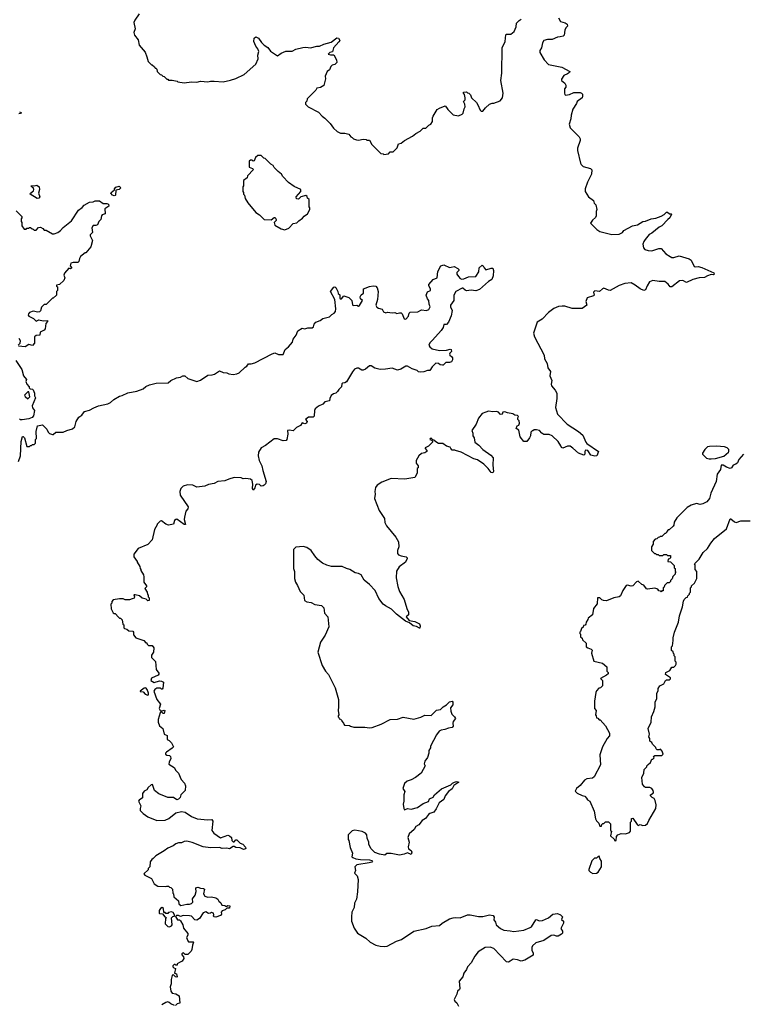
# Model space of a CAD drawing. Extents: x 2086813 to 2278017, y 548126 to 753336.
# Tile 409 of 461: x 2260055 to 2268021, y 653481 to 664315. Entities that reach past the tile are written whole.
import ezdxf

# ---------------------------------------------------------------- set-up
doc = ezdxf.new("R2010")
doc.units = 0

msp = doc.modelspace()

# ---------------------------------------------------------------- linework, layer by layer
at = {"layer": '0CON10XD'}
for points in [[(2261371, 664379), (2261322, 664308), (2261313, 664285), (2261328, 664215), (2261310, 664175), (2261320, 664145), (2261360, 664095), (2261370, 664035), (2261437, 663957), (2261456, 663906), (2261468, 663855), (2261505, 663820), (2261515, 663820), (2261540, 663795), (2261545, 663780), (2261555, 663780), (2261565, 663770), (2261570, 663745), (2261602, 663712), (2261618, 663708), (2261632, 663692), (2261645, 663690), (2261675, 663660), (2261685, 663660), (2261695, 663650), (2261735, 663650), (2261787, 663637), (2261795, 663630), (2261865, 663620), (2261945, 663630), (2262005, 663628), (2262045, 663638), (2262125, 663632), (2262155, 663640), (2262195, 663640), (2262295, 663632), (2262375, 663648), (2262435, 663668), (2262525, 663712), (2262653, 663827), (2262680, 663885), (2262676, 663924), (2262689, 663965), (2262676, 663996), (2262654, 664024), (2262634, 664075), (2262638, 664112), (2262653, 664127), (2262685, 664113), (2262716, 664065), (2262746, 664035), (2262788, 664008), (2262815, 663970), (2262895, 663918), (2262934, 663946), (2262985, 663967), (2263055, 663970), (2263095, 663989), (2263172, 664008), (2263205, 664012), (2263255, 664007), (2263325, 664023), (2263355, 664022), (2263405, 664047), (2263485, 664068), (2263545, 664116), (2263565, 664113), (2263578, 664085), (2263570, 664070), (2263508, 664005), (2263498, 663962), (2263470, 663955), (2263452, 663935), (2263475, 663928), (2263515, 663930), (2263543, 663875), (2263546, 663844), (2263525, 663823), (2263494, 663816), (2263479, 663801), (2263466, 663764), (2263440, 663745), (2263418, 663695), (2263420, 663665), (2263405, 663590), (2263365, 663568), (2263325, 663560), (2263315, 663540), (2263220, 663445), (2263215, 663420), (2263200, 663405), (2263200, 663385), (2263230, 663355), (2263346, 663296), (2263384, 663254), (2263413, 663233), (2263473, 663173), (2263511, 663121), (2263550, 663085), (2263585, 663068), (2263635, 663068), (2263677, 663057), (2263700, 663025), (2263715, 663020), (2263730, 663005), (2263763, 662993), (2263785, 662990), (2263835, 663001), (2263868, 662998), (2263875, 662990), (2263905, 662990), (2263931, 662941), (2264032, 662842), (2264055, 662840), (2264065, 662830), (2264115, 662840), (2264135, 662860), (2264165, 662860), (2264210, 662905), (2264225, 662948), (2264255, 662958), (2264290, 662985), (2264380, 663035), (2264415, 663062), (2264465, 663090), (2264495, 663120), (2264527, 663123), (2264560, 663155), (2264580, 663165), (2264598, 663195), (2264598, 663235), (2264608, 663255), (2264652, 663325), (2264675, 663343), (2264737, 663367), (2264755, 663350), (2264767, 663327), (2264828, 663268), (2264885, 663258), (2264926, 663274), (2264938, 663285), (2264948, 663335), (2264958, 663355), (2264957, 663387), (2264940, 663415), (2264958, 663432), (2264960, 663455), (2264952, 663492), (2264940, 663505), (2264942, 663518), (2264975, 663520), (2264985, 663510), (2264998, 663508), (2265018, 663488), (2265030, 663455), (2265083, 663403), (2265097, 663377), (2265125, 663320), (2265135, 663310), (2265155, 663310), (2265184, 663346), (2265226, 663384), (2265255, 663398), (2265275, 663398), (2265345, 663422), (2265370, 663455), (2265377, 663505), (2265350, 663645), (2265364, 663726), (2265367, 664005), (2265399, 664075), (2265405, 664148), (2265415, 664157), (2265460, 664155), (2265497, 664185), (2265520, 664235), (2265523, 664275), (2265553, 664307), (2265575, 664321)], [(2265986, 664336), (2266008, 664295), (2266060, 664280), (2266080, 664265), (2266087, 664245), (2266068, 664225), (2266055, 664200), (2266049, 664145), (2266037, 664133), (2266004, 664126), (2265975, 664122), (2265915, 664098), (2265865, 664097), (2265824, 664086), (2265809, 664061), (2265798, 664005), (2265781, 663975), (2265780, 663955), (2265828, 663875), (2265875, 663821), (2266022, 663792), (2266112, 663745), (2266108, 663735), (2266085, 663720), (2266045, 663702), (2266018, 663662), (2266020, 663645), (2266055, 663618), (2266067, 663593), (2266067, 663573), (2266053, 663555), (2266051, 663505), (2266055, 663491), (2266065, 663486), (2266109, 663491), (2266155, 663512), (2266225, 663513), (2266238, 663508), (2266249, 663495), (2266252, 663475), (2266245, 663455), (2266192, 663415), (2266186, 663394), (2266145, 663330), (2266124, 663265), (2266123, 663223), (2266104, 663165), (2266114, 663124), (2266213, 663025), (2266223, 663005), (2266223, 662987), (2266197, 662903), (2266197, 662875), (2266228, 662735), (2266235, 662720), (2266259, 662699), (2266337, 662677), (2266352, 662662), (2266350, 662615), (2266304, 662526), (2266280, 662455), (2266280, 662425), (2266317, 662367), (2266370, 662325), (2266380, 662295), (2266397, 662277), (2266408, 662225), (2266400, 662205), (2266402, 662158), (2266395, 662140), (2266361, 662109), (2266340, 662075), (2266408, 662005), (2266443, 661983), (2266575, 661951), (2266655, 661954), (2266692, 661975), (2266706, 661994), (2266800, 662045), (2266855, 662059), (2266915, 662096), (2266945, 662098), (2267008, 662122), (2267059, 662131), (2267118, 662152), (2267150, 662170), (2267175, 662197), (2267187, 662197), (2267208, 662178), (2267225, 662180), (2267230, 662175), (2267211, 662135), (2267188, 662115), (2267125, 662046), (2267095, 662032), (2267015, 661967), (2266985, 661950), (2266941, 661895), (2266926, 661875), (2266916, 661845), (2266923, 661805), (2266937, 661787), (2266974, 661774), (2267012, 661772), (2267092, 661798), (2267115, 661796), (2267168, 661738), (2267215, 661709), (2267235, 661700), (2267255, 661699), (2267315, 661716), (2267425, 661683), (2267445, 661668), (2267481, 661601), (2267495, 661596), (2267525, 661601), (2267565, 661590), (2267695, 661528), (2267700, 661515), (2267692, 661508), (2267665, 661510), (2267625, 661497), (2267593, 661477), (2267534, 661476), (2267465, 661458), (2267395, 661423), (2267355, 661444), (2267320, 661440), (2267235, 661374), (2267214, 661375), (2267193, 661403), (2267155, 661434), (2267095, 661433), (2267023, 661447), (2266989, 661431), (2266962, 661388), (2266945, 661343), (2266925, 661336), (2266885, 661353), (2266831, 661395), (2266785, 661418), (2266715, 661414), (2266655, 661391), (2266555, 661336), (2266535, 661337), (2266485, 661359), (2266472, 661355), (2266436, 661324), (2266388, 661332), (2266372, 661315), (2266380, 661285), (2266373, 661277), (2266302, 661255), (2266288, 661215), (2266298, 661175), (2266245, 661138), (2266135, 661138), (2266055, 661162), (2266025, 661162), (2265985, 661158), (2265934, 661136), (2265875, 661092), (2265805, 661018), (2265752, 660985), (2265712, 660865), (2265722, 660825), (2265828, 660625), (2265834, 660584)], [(2260055, 663300), (2260070, 663295), (2260065, 663282), (2260045, 663280)], [(2262975, 662003), (2263019, 662021), (2263065, 662072), (2263105, 662080), (2263127, 662103), (2263169, 662131), (2263185, 662152), (2263225, 662180), (2263250, 662225), (2263250, 662245), (2263240, 662255), (2263240, 662335), (2263222, 662352), (2263218, 662368), (2263205, 662380), (2263150, 662365), (2263125, 662340), (2263103, 662343), (2263100, 662365), (2263150, 662425), (2263150, 662445), (2263075, 662480), (2263014, 662524), (2262951, 662591), (2262936, 662616), (2262900, 662645), (2262855, 662690), (2262845, 662710), (2262820, 662725), (2262758, 662788), (2262742, 662792), (2262715, 662820), (2262675, 662820), (2262652, 662798), (2262638, 662762), (2262625, 662760), (2262615, 662770), (2262595, 662770), (2262583, 662757), (2262582, 662692), (2262618, 662678), (2262630, 662665), (2262562, 662598), (2262560, 662575), (2262520, 662545), (2262520, 662485), (2262510, 662475), (2262510, 662425), (2262520, 662415), (2262520, 662395), (2262530, 662385), (2262538, 662348), (2262565, 662300), (2262655, 662192), (2262695, 662168), (2262745, 662118), (2262825, 662113), (2262855, 662138), (2262867, 662137), (2262880, 662115), (2262878, 662105), (2262858, 662085), (2262862, 662055), (2262935, 662013), (2262975, 662003)], [(2260248, 662348), (2260170, 662395), (2260174, 662406), (2260207, 662433), (2260212, 662445), (2260205, 662470), (2260195, 662470), (2260182, 662482), (2260185, 662490), (2260215, 662488), (2260245, 662494), (2260270, 662475), (2260274, 662446), (2260262, 662405), (2260278, 662365), (2260265, 662350), (2260248, 662348)], [(2261095, 662378), (2261078, 662385), (2261060, 662405), (2261062, 662415), (2261098, 662442), (2261100, 662455), (2261115, 662472), (2261152, 662482), (2261167, 662463), (2261152, 662448), (2261112, 662438), (2261110, 662385), (2261105, 662380), (2261095, 662378)], [(2260015, 662210), (2260078, 662148), (2260080, 662135), (2260070, 662125), (2260070, 662095), (2260080, 662085), (2260080, 662045), (2260105, 662010), (2260125, 662010), (2260135, 662020), (2260155, 662020), (2260162, 662028), (2260175, 662030), (2260192, 662012), (2260205, 662010), (2260215, 662000), (2260235, 662000), (2260262, 662028), (2260285, 662031), (2260309, 662019), (2260325, 662000), (2260345, 662000), (2260418, 661958), (2260435, 661958), (2260475, 661973), (2260505, 661994), (2260535, 662030), (2260625, 662103), (2260701, 662219), (2260743, 662247), (2260766, 662274), (2260825, 662308), (2260865, 662311), (2260885, 662320), (2260935, 662320), (2260975, 662292), (2261015, 662292), (2261033, 662285), (2261035, 662262), (2260992, 662235), (2260995, 662180), (2260965, 662168), (2260957, 662155), (2260948, 662115), (2260928, 662095), (2260913, 662057), (2260895, 662050), (2260865, 662052), (2260848, 662025), (2260858, 661975), (2260832, 661948), (2260830, 661935), (2260858, 661885), (2260838, 661815), (2260785, 661750), (2260775, 661750), (2260725, 661710), (2260713, 661687), (2260707, 661655), (2260696, 661644), (2260645, 661642), (2260620, 661635), (2260610, 661605), (2260630, 661585), (2260615, 661572), (2260595, 661580), (2260548, 661525), (2260543, 661505), (2260552, 661475), (2260540, 661445), (2260495, 661400), (2260460, 661395), (2260462, 661382), (2260470, 661375), (2260470, 661335), (2260460, 661325), (2260460, 661285), (2260425, 661250), (2260415, 661250), (2260345, 661180), (2260325, 661180), (2260307, 661163), (2260295, 661150), (2260285, 661110), (2260275, 661100), (2260255, 661098), (2260205, 661108), (2260165, 661092), (2260152, 661078), (2260148, 661065), (2260155, 661052), (2260208, 661028), (2260235, 660998), (2260265, 661012), (2260315, 661000), (2260360, 661005), (2260360, 660995), (2260342, 660972), (2260337, 660913), (2260323, 660897), (2260280, 660875), (2260278, 660842), (2260235, 660840), (2260220, 660825), (2260220, 660755), (2260195, 660731), (2260155, 660740), (2260115, 660716), (2260043, 660723)], [(2263678, 661258), (2263712, 661225), (2263718, 661178), (2263725, 661170), (2263765, 661172), (2263785, 661162), (2263795, 661170), (2263828, 661225), (2263808, 661245), (2263802, 661265), (2263813, 661287), (2263838, 661305), (2263840, 661355), (2263905, 661379), (2263945, 661386), (2263975, 661381), (2263990, 661365), (2264002, 661325), (2263994, 661235), (2263974, 661175), (2263985, 661153), (2264005, 661140), (2264045, 661130), (2264061, 661101), (2264085, 661088), (2264105, 661097), (2264155, 661088), (2264185, 661092), (2264205, 661082), (2264235, 661090), (2264255, 661088), (2264265, 661080), (2264288, 661025), (2264305, 661018), (2264336, 661054), (2264343, 661085), (2264355, 661097), (2264439, 661101), (2264477, 661123), (2264535, 661114), (2264558, 661125), (2264573, 661155), (2264562, 661185), (2264560, 661225), (2264543, 661243), (2264530, 661285), (2264545, 661320), (2264577, 661335), (2264576, 661355), (2264559, 661385), (2264560, 661400), (2264605, 661458), (2264650, 661475), (2264657, 661545), (2264692, 661605), (2264725, 661617), (2264785, 661590), (2264805, 661593), (2264838, 661598), (2264879, 661579), (2264890, 661565), (2264890, 661555), (2264868, 661535), (2264867, 661515), (2264885, 661488), (2264905, 661468), (2264921, 661461), (2264945, 661462), (2264995, 661486), (2265075, 661490), (2265110, 661540), (2265114, 661586), (2265145, 661613), (2265158, 661608), (2265167, 661585), (2265185, 661563), (2265245, 661581), (2265265, 661580), (2265270, 661555), (2265267, 661495), (2265253, 661455), (2265216, 661434), (2265118, 661345), (2265075, 661331), (2265025, 661340), (2264975, 661331), (2264958, 661338), (2264935, 661361), (2264925, 661362), (2264855, 661324), (2264836, 661285), (2264834, 661225), (2264796, 661175), (2264798, 661155), (2264817, 661115), (2264803, 661055), (2264776, 660985), (2264755, 660961), (2264725, 660960), (2264715, 660927), (2264696, 660895), (2264600, 660790), (2264570, 660760), (2264560, 660735), (2264569, 660715), (2264595, 660693), (2264676, 660674), (2264752, 660678), (2264795, 660690), (2264806, 660686), (2264810, 660665), (2264790, 660645), (2264788, 660635), (2264790, 660625), (2264810, 660610), (2264818, 660595), (2264818, 660572), (2264808, 660552), (2264785, 660544), (2264745, 660542), (2264718, 660515), (2264708, 660512), (2264685, 660517), (2264665, 660531), (2264635, 660534), (2264594, 660496), (2264570, 660455), (2264545, 660456), (2264505, 660442), (2264465, 660438), (2264445, 660440), (2264430, 660455), (2264375, 660473), (2264325, 660502), (2264305, 660502), (2264250, 660470), (2264215, 660458), (2264155, 660480), (2264082, 660468), (2264024, 660466), (2263965, 660482), (2263924, 660506), (2263905, 660507), (2263860, 660470), (2263835, 660458), (2263820, 660460), (2263785, 660481), (2263765, 660481), (2263742, 660468), (2263720, 660440), (2263651, 660329), (2263635, 660319), (2263610, 660315), (2263603, 660307), (2263598, 660275), (2263567, 660245), (2263555, 660223), (2263535, 660207), (2263508, 660198), (2263485, 660180), (2263468, 660145), (2263465, 660120), (2263415, 660110), (2263394, 660086), (2263345, 660062), (2263307, 660033), (2263300, 660015), (2263297, 659953), (2263285, 659940), (2263235, 659942), (2263200, 659915), (2263220, 659895), (2263212, 659875), (2263195, 659868), (2263165, 659880), (2263145, 659850), (2263104, 659826), (2263065, 659791), (2263025, 659800), (2263004, 659796), (2263007, 659755), (2262996, 659695), (2262988, 659685), (2262955, 659682), (2262895, 659702), (2262856, 659704), (2262761, 659629), (2262712, 659605), (2262684, 659556), (2262680, 659515), (2262692, 659465), (2262722, 659405), (2262731, 659355), (2262768, 659235), (2262761, 659209), (2262746, 659194), (2262735, 659186), (2262715, 659184), (2262695, 659200), (2262670, 659205), (2262650, 659195), (2262642, 659165), (2262625, 659140), (2262618, 659155), (2262622, 659205), (2262613, 659243), (2262595, 659260), (2262545, 659268), (2262515, 659262), (2262493, 659273), (2262415, 659278), (2262358, 659258), (2262315, 659242), (2262235, 659232), (2262195, 659212), (2262135, 659202), (2262095, 659182), (2262005, 659173), (2261963, 659193), (2261904, 659196), (2261855, 659182), (2261828, 659155), (2261818, 659125), (2261823, 659085), (2261910, 658955), (2261907, 658933), (2261883, 658907), (2261868, 658842), (2261867, 658815), (2261879, 658761), (2261865, 658761), (2261785, 658818), (2261773, 658817), (2261760, 658805), (2261750, 658765), (2261695, 658752), (2261663, 658763), (2261615, 658800), (2261602, 658798), (2261570, 658765), (2261570, 658755), (2261540, 658705), (2261515, 658590), (2261465, 658540), (2261360, 658495), (2261310, 658435), (2261313, 658403), (2261350, 658355), (2261350, 658345), (2261377, 658297), (2261380, 658275), (2261390, 658265), (2261390, 658255), (2261417, 658207), (2261422, 658185), (2261422, 658125), (2261450, 658085), (2261450, 658075), (2261432, 658055), (2261457, 658017), (2261462, 657992), (2261470, 657985), (2261470, 657965), (2261480, 657955), (2261480, 657925), (2261465, 657920), (2261448, 657938), (2261405, 657951), (2261375, 657977), (2261325, 657988), (2261310, 657985), (2261318, 657965), (2261315, 657950), (2261292, 657942), (2261263, 657933), (2261215, 657932), (2261195, 657942), (2261155, 657942), (2261085, 657930), (2261070, 657915), (2261070, 657895), (2261060, 657885), (2261063, 657833), (2261085, 657790), (2261095, 657780), (2261105, 657780), (2261142, 657742), (2261155, 657730), (2261165, 657730), (2261185, 657710), (2261190, 657665), (2261200, 657655), (2261200, 657625), (2261210, 657615), (2261235, 657610), (2261255, 657590), (2261300, 657585), (2261308, 657575), (2261308, 657548), (2261334, 657514), (2261420, 657485), (2261445, 657460), (2261455, 657460), (2261460, 657445), (2261475, 657430), (2261515, 657428), (2261532, 657405), (2261528, 657355), (2261508, 657322), (2261508, 657298), (2261552, 657252), (2261558, 657165), (2261586, 657126), (2261588, 657115), (2261578, 657102), (2261505, 657068), (2261498, 657045), (2261535, 657022), (2261595, 657040), (2261617, 657037), (2261640, 657025), (2261632, 656958), (2261625, 656950), (2261615, 656950), (2261605, 656960), (2261565, 656960), (2261542, 656945), (2261533, 656925), (2261564, 656835), (2261604, 656785), (2261592, 656735), (2261600, 656715), (2261625, 656710), (2261645, 656718), (2261652, 656712), (2261645, 656680), (2261635, 656680), (2261615, 656700), (2261603, 656687), (2261580, 656615), (2261578, 656585), (2261594, 656544), (2261632, 656515), (2261644, 656454), (2261678, 656438), (2261680, 656395), (2261700, 656385), (2261728, 656358), (2261747, 656315), (2261732, 656298), (2261670, 656255), (2261660, 656245), (2261660, 656235), (2261675, 656222), (2261705, 656220), (2261717, 656207), (2261720, 656185), (2261700, 656145), (2261698, 656125), (2261755, 656088), (2261774, 656054), (2261802, 656025), (2261834, 655954), (2261870, 655915), (2261879, 655885), (2261876, 655834), (2261830, 655785), (2261822, 655755), (2261805, 655738), (2261785, 655732), (2261747, 655757), (2261685, 655758), (2261586, 655796), (2261540, 655835), (2261518, 655898), (2261503, 655897), (2261468, 655865), (2261455, 655840), (2261424, 655826), (2261408, 655802), (2261408, 655752), (2261371, 655729), (2261363, 655717), (2261388, 655665), (2261380, 655635), (2261382, 655615), (2261415, 655582), (2261467, 655545), (2261566, 655504), (2261655, 655506), (2261698, 655525), (2261773, 655587), (2261835, 655601), (2261875, 655594), (2261945, 655549), (2262009, 655521), (2262125, 655511), (2262170, 655515), (2262180, 655495), (2262172, 655395), (2262192, 655365), (2262265, 655314), (2262345, 655341), (2262366, 655336), (2262388, 655315), (2262392, 655285), (2262405, 655270), (2262415, 655270), (2262435, 655290), (2262445, 655290), (2262482, 655255), (2262513, 655243), (2262541, 655211), (2262543, 655195), (2262535, 655187), (2262520, 655185), (2262482, 655202), (2262436, 655206), (2262415, 655218), (2262405, 655218), (2262365, 655192), (2262335, 655200), (2262285, 655194), (2262255, 655207), (2262155, 655204), (2262075, 655213), (2261955, 655261), (2261895, 655277), (2261865, 655272), (2261838, 655258), (2261805, 655257), (2261775, 655247), (2261745, 655223), (2261685, 655200), (2261645, 655168), (2261554, 655116), (2261526, 655084), (2261510, 655075), (2261493, 655047), (2261488, 654992), (2261470, 654975), (2261468, 654962), (2261420, 654915), (2261432, 654902), (2261506, 654866), (2261537, 654807), (2261575, 654780), (2261665, 654778), (2261675, 654782), (2261695, 654780), (2261705, 654770)], [(2260044, 659454), (2260064, 659515), (2260071, 659675), (2260085, 659730), (2260095, 659730), (2260107, 659715), (2260135, 659620), (2260165, 659620), (2260175, 659630), (2260185, 659630), (2260195, 659640), (2260215, 659640), (2260222, 659648), (2260230, 659655), (2260230, 659695), (2260240, 659705), (2260238, 659785), (2260250, 659845), (2260308, 659858), (2260355, 659810), (2260370, 659775), (2260385, 659760), (2260415, 659750), (2260425, 659750), (2260453, 659777), (2260535, 659778), (2260574, 659796), (2260635, 659812), (2260662, 659835), (2260678, 659895), (2260705, 659940), (2260740, 659965), (2260770, 660005), (2260825, 660018), (2260870, 660045), (2260924, 660066), (2261025, 660088), (2261055, 660102), (2261090, 660135), (2261155, 660172), (2261185, 660178), (2261245, 660208), (2261345, 660228), (2261415, 660253), (2261445, 660280), (2261485, 660297), (2261557, 660317), (2261689, 660321), (2261720, 660345), (2261780, 660375), (2261825, 660382), (2261852, 660398), (2261872, 660395), (2261905, 660367), (2262005, 660333), (2262045, 660348), (2262125, 660402), (2262175, 660407), (2262200, 660415), (2262255, 660453), (2262295, 660434), (2262335, 660428), (2262358, 660418), (2262405, 660411), (2262445, 660418), (2262471, 660429), (2262537, 660493), (2262556, 660504), (2262575, 660530), (2262605, 660528), (2262645, 660538), (2262835, 660640), (2262865, 660648), (2262905, 660630), (2262955, 660630), (2262978, 660685), (2263015, 660716), (2263058, 660765), (2263065, 660798), (2263099, 660845), (2263117, 660893), (2263165, 660922), (2263195, 660913), (2263227, 660923), (2263276, 660924), (2263289, 660935), (2263297, 660965), (2263315, 660988), (2263364, 661006), (2263393, 661027), (2263464, 661046), (2263490, 661070), (2263518, 661085), (2263530, 661105), (2263534, 661135), (2263523, 661235), (2263478, 661325), (2263515, 661372), (2263525, 661377), (2263535, 661367), (2263558, 661325), (2263562, 661302), (2263578, 661288), (2263578, 661255), (2263582, 661245), (2263596, 661244), (2263623, 661277), (2263678, 661258)], [(2260040, 660735), (2260062, 660755), (2260063, 660783), (2260048, 660808)], [(2260012, 660565), (2260080, 660465), (2260096, 660396), (2260130, 660355), (2260122, 660335), (2260133, 660303), (2260160, 660275), (2260160, 660265), (2260172, 660252), (2260195, 660250), (2260203, 660243), (2260220, 660205), (2260220, 660175), (2260228, 660155), (2260191, 660065), (2260197, 660045), (2260218, 660015), (2260209, 659955), (2260194, 659936), (2260157, 659923), (2260083, 659913), (2260065, 659912), (2260055, 659920)], [(2265834, 660584), (2265862, 660532), (2265870, 660485), (2265900, 660445), (2265890, 660395), (2265914, 660345), (2265904, 660305), (2265910, 660285), (2265950, 660240), (2265969, 660205), (2265968, 660145), (2265954, 660046), (2265976, 659976), (2266080, 659865), (2266206, 659785), (2266255, 659742), (2266287, 659667), (2266300, 659650), (2266428, 659565), (2266407, 659515), (2266388, 659512), (2266344, 659524), (2266309, 659575), (2266285, 659578), (2266276, 659565), (2266277, 659533), (2266265, 659522), (2266205, 659544), (2266145, 659602), (2266115, 659622), (2266085, 659624), (2266035, 659600), (2266019, 659609), (2266011, 659625), (2265982, 659675), (2265917, 659737), (2265885, 659750), (2265825, 659751), (2265802, 659765), (2265778, 659795), (2265745, 659802), (2265718, 659802), (2265705, 659790), (2265695, 659790), (2265683, 659777), (2265677, 659735), (2265668, 659715), (2265636, 659674), (2265605, 659673), (2265563, 659725), (2265548, 659798), (2265522, 659815), (2265532, 659845), (2265548, 659855), (2265557, 659877), (2265555, 659900), (2265540, 659915), (2265540, 659935), (2265547, 659947), (2265535, 659960), (2265505, 659962), (2265485, 659977), (2265425, 659988), (2265395, 660000), (2265374, 659996), (2265368, 659975), (2265355, 659970), (2265344, 659974), (2265326, 659996), (2265305, 660003), (2265265, 660000), (2265215, 660007), (2265185, 659998), (2265145, 659980), (2265105, 659932), (2265080, 659865), (2265031, 659795), (2265043, 659765), (2265042, 659735), (2265057, 659715), (2265067, 659665), (2265110, 659635), (2265152, 659585), (2265243, 659523), (2265268, 659495), (2265264, 659415), (2265270, 659345), (2265265, 659330), (2265245, 659331), (2265211, 659375), (2265166, 659425), (2265095, 659471), (2265055, 659483), (2264915, 659558), (2264853, 659573), (2264845, 659580), (2264815, 659580), (2264800, 659595), (2264795, 659610), (2264755, 659623), (2264712, 659652), (2264665, 659652), (2264635, 659670), (2264615, 659690), (2264602, 659692), (2264585, 659710), (2264572, 659708), (2264570, 659695), (2264588, 659688), (2264598, 659678), (2264600, 659665), (2264555, 659622), (2264520, 659605), (2264520, 659595), (2264538, 659575), (2264538, 659562), (2264515, 659550), (2264477, 659543), (2264450, 659515), (2264420, 659465), (2264420, 659435), (2264440, 659405), (2264440, 659385), (2264430, 659375), (2264430, 659325), (2264405, 659278), (2264295, 659261), (2264144, 659266), (2264040, 659225), (2263990, 659195), (2263973, 659167), (2263963, 659125), (2263968, 659095), (2263962, 659045), (2264013, 658915), (2264072, 658825), (2264074, 658784), (2264092, 658745), (2264195, 658622), (2264225, 658570), (2264229, 658515), (2264213, 658475), (2264213, 658443), (2264225, 658428), (2264254, 658414), (2264310, 658405), (2264320, 658395), (2264320, 658385), (2264302, 658345), (2264234, 658296), (2264204, 658246), (2264200, 658175), (2264217, 658077), (2264237, 658025), (2264287, 657935), (2264316, 657835), (2264336, 657795), (2264334, 657766), (2264310, 657745), (2264343, 657703), (2264405, 657692), (2264455, 657666), (2264464, 657645), (2264460, 657620), (2264455, 657618), (2264425, 657637), (2264385, 657647), (2264345, 657678), (2264302, 657695), (2264203, 657775), (2264149, 657829), (2264082, 657865), (2264058, 657885), (2264010, 657945), (2263967, 658035), (2263905, 658102), (2263847, 658147), (2263815, 658208), (2263785, 658222), (2263748, 658228), (2263690, 658265), (2263652, 658278), (2263605, 658297), (2263488, 658298), (2263435, 658312), (2263390, 658335), (2263337, 658377), (2263304, 658414), (2263263, 658473), (2263215, 658507), (2263175, 658518), (2263095, 658510), (2263070, 658485), (2263070, 658275), (2263080, 658245), (2263080, 658165), (2263092, 658125), (2263115, 658090), (2263142, 658025), (2263182, 657982), (2263192, 657925), (2263215, 657910), (2263265, 657901), (2263305, 657881), (2263378, 657868), (2263402, 657845), (2263412, 657785), (2263446, 657746), (2263460, 657635), (2263418, 657542), (2263366, 657464), (2263337, 657355), (2263385, 657210), (2263422, 657145), (2263455, 657110), (2263528, 656965), (2263566, 656836), (2263566, 656754), (2263560, 656715), (2263570, 656665), (2263560, 656655), (2263560, 656645), (2263568, 656638), (2263572, 656622), (2263585, 656620), (2263600, 656605), (2263600, 656595), (2263620, 656575), (2263622, 656562), (2263632, 656552), (2263685, 656548), (2263695, 656540), (2263735, 656532), (2263855, 656530), (2263905, 656522), (2263935, 656528), (2264035, 656563), (2264135, 656614), (2264215, 656620), (2264275, 656640), (2264395, 656617), (2264470, 656640), (2264515, 656663), (2264585, 656658), (2264645, 656716), (2264686, 656724), (2264716, 656754), (2264752, 656775), (2264785, 656810), (2264816, 656816), (2264822, 656805), (2264822, 656775), (2264798, 656742), (2264802, 656705), (2264812, 656675), (2264842, 656645), (2264852, 656625), (2264828, 656592), (2264824, 656575), (2264828, 656542), (2264815, 656527), (2264775, 656520), (2264735, 656504), (2264695, 656499), (2264674, 656485), (2264644, 656445), (2264578, 656322), (2264576, 656304), (2264560, 656275), (2264560, 656245), (2264544, 656195), (2264514, 656155), (2264507, 656127), (2264518, 656105), (2264474, 656026), (2264412, 655978), (2264365, 655950), (2264320, 655935), (2264291, 655909), (2264273, 655855), (2264296, 655824), (2264282, 655785), (2264284, 655716), (2264277, 655685), (2264282, 655635), (2264292, 655622), (2264324, 655636), (2264365, 655630), (2264435, 655646), (2264495, 655690), (2264555, 655712), (2264568, 655742), (2264605, 655760), (2264623, 655787), (2264697, 655853), (2264800, 655895), (2264820, 655915), (2264840, 655925), (2264865, 655932), (2264890, 655925), (2264833, 655887), (2264817, 655853), (2264775, 655824), (2264739, 655775), (2264723, 655735), (2264672, 655698), (2264638, 655632), (2264613, 655597), (2264571, 655581), (2264555, 655571), (2264523, 655527), (2264485, 655503), (2264450, 655455), (2264415, 655437), (2264396, 655404), (2264344, 655355), (2264326, 655315), (2264341, 655265), (2264330, 655215), (2264335, 655190), (2264363, 655173), (2264372, 655155), (2264365, 655130), (2264325, 655148), (2264287, 655133), (2264235, 655123), (2264145, 655142), (2264098, 655142), (2264075, 655122), (2264015, 655132), (2263965, 655150), (2263925, 655190), (2263898, 655238), (2263898, 655265), (2263882, 655308), (2263878, 655345), (2263860, 655365), (2263825, 655382), (2263745, 655398), (2263715, 655390), (2263670, 655345), (2263670, 655295), (2263680, 655285), (2263692, 655205), (2263718, 655145), (2263712, 655105), (2263722, 655095), (2263755, 655082), (2263805, 655073), (2263905, 655070), (2263930, 655065), (2263940, 655055), (2263930, 655045), (2263903, 655037), (2263765, 655016), (2263744, 654995), (2263752, 654955), (2263740, 654925), (2263770, 654895), (2263782, 654855), (2263775, 654720), (2263762, 654638), (2263742, 654595), (2263738, 654545), (2263712, 654495), (2263708, 654445), (2263708, 654395), (2263738, 654318), (2263774, 654264), (2263865, 654210), (2263914, 654164), (2263975, 654130), (2264025, 654119), (2264075, 654116), (2264099, 654121), (2264204, 654176), (2264258, 654195), (2264395, 654284), (2264530, 654315), (2264591, 654339), (2264675, 654348), (2264706, 654374), (2264785, 654420), (2264825, 654432), (2264855, 654436), (2264905, 654431), (2264985, 654464), (2265015, 654467), (2265105, 654448), (2265155, 654449), (2265225, 654467), (2265268, 654458), (2265279, 654439), (2265275, 654410), (2265292, 654385), (2265300, 654355), (2265347, 654315), (2265386, 654296), (2265455, 654291), (2265495, 654282), (2265605, 654298), (2265675, 654326), (2265688, 654335), (2265735, 654410), (2265745, 654413), (2265775, 654399), (2265812, 654405), (2265875, 654432), (2265925, 654474), (2265975, 654482), (2266010, 654465), (2266030, 654445), (2266020, 654415), (2266040, 654395), (2266042, 654375), (2266012, 654315), (2266030, 654285), (2266030, 654265), (2266019, 654251), (2265981, 654229), (2265965, 654229), (2265935, 654240), (2265905, 654239), (2265825, 654182), (2265735, 654158), (2265700, 654125), (2265691, 654105), (2265692, 654075), (2265708, 654045), (2265707, 654023), (2265615, 653968), (2265575, 653954), (2265535, 653969), (2265486, 653976), (2265454, 653956), (2265435, 653946), (2265415, 653950), (2265275, 654096), (2265235, 654109), (2265178, 654105), (2265103, 654057), (2265065, 654011), (2265024, 653936), (2264986, 653895), (2264974, 653865), (2264946, 653825), (2264934, 653785), (2264894, 653736), (2264900, 653655), (2264896, 653644), (2264874, 653626), (2264866, 653594), (2264838, 653535), (2264847, 653517), (2264868, 653498), (2264885, 653460)], [(2260145, 660142), (2260168, 660165), (2260155, 660220), (2260145, 660220), (2260110, 660185), (2260115, 660170), (2260145, 660142)], [(2267645, 659482), (2267665, 659484), (2267715, 659486), (2267808, 659512), (2267858, 659555), (2267862, 659565), (2267860, 659585), (2267842, 659605), (2267815, 659616), (2267725, 659622), (2267650, 659620), (2267625, 659614), (2267597, 659585), (2267572, 659545), (2267572, 659535), (2267615, 659492), (2267645, 659482)], [(2268024, 659536), (2267972, 659475), (2267955, 659440), (2267940, 659425), (2267910, 659415), (2267890, 659385), (2267875, 659378), (2267835, 659390), (2267800, 659415), (2267777, 659413), (2267768, 659365), (2267732, 659315), (2267723, 659235), (2267662, 659105), (2267650, 659045), (2267619, 659011), (2267575, 658988), (2267545, 658982), (2267505, 658992), (2267445, 658972), (2267404, 658946), (2267357, 658903), (2267290, 658835), (2267260, 658785), (2267257, 658753), (2267248, 658742), (2267205, 658700), (2267195, 658700), (2267180, 658685), (2267180, 658675), (2267165, 658660), (2267155, 658660), (2267125, 658630), (2267105, 658630), (2267098, 658622), (2267082, 658618), (2267068, 658602), (2267052, 658598), (2267030, 658575), (2267030, 658545), (2267010, 658515), (2267010, 658475), (2267042, 658442), (2267055, 658440), (2267065, 658430), (2267085, 658430), (2267095, 658420), (2267135, 658420), (2267145, 658430), (2267175, 658430), (2267185, 658420), (2267218, 658418), (2267220, 658395), (2267208, 658382), (2267192, 658378), (2267190, 658355), (2267218, 658348), (2267258, 658308), (2267260, 658285), (2267270, 658275), (2267270, 658245), (2267280, 658235), (2267272, 658228), (2267270, 658215), (2267243, 658187), (2267237, 658163), (2267220, 658145), (2267220, 658135), (2267205, 658120), (2267182, 658118), (2267152, 658088), (2267148, 658072), (2267140, 658065), (2267138, 658032), (2267125, 658030), (2267115, 658020), (2267108, 658028), (2267092, 658032), (2267078, 658048), (2267045, 658060), (2266965, 658048), (2266954, 658054), (2266925, 658092), (2266905, 658102), (2266865, 658138), (2266845, 658128), (2266805, 658084), (2266785, 658081), (2266745, 658094), (2266730, 658090), (2266694, 658036), (2266668, 657975), (2266655, 657963), (2266595, 657953), (2266515, 657922), (2266483, 657923), (2266465, 657930), (2266440, 657955), (2266417, 657953), (2266412, 657888), (2266372, 657835), (2266360, 657765), (2266312, 657728), (2266310, 657715), (2266290, 657685), (2266288, 657662), (2266278, 657652), (2266262, 657648), (2266258, 657632), (2266240, 657615), (2266228, 657582), (2266220, 657575), (2266222, 657562), (2266230, 657555), (2266230, 657525), (2266248, 657508), (2266252, 657492), (2266290, 657455), (2266290, 657415), (2266308, 657402), (2266345, 657390), (2266357, 657377), (2266348, 657345), (2266377, 657257), (2266470, 657235), (2266520, 657195), (2266518, 657148), (2266532, 657132), (2266532, 657118), (2266515, 657102), (2266450, 657065), (2266470, 657045), (2266470, 656985), (2266448, 656962), (2266432, 656958), (2266405, 656930), (2266398, 656912), (2266382, 656815), (2266382, 656735), (2266400, 656715), (2266392, 656665), (2266400, 656655), (2266403, 656633), (2266418, 656628), (2266435, 656610), (2266445, 656610), (2266502, 656545), (2266548, 656465), (2266548, 656435), (2266522, 656405), (2266470, 656315), (2266443, 656225), (2266447, 656115), (2266380, 655985), (2266359, 655971), (2266297, 655963), (2266271, 655949), (2266223, 655887), (2266184, 655856), (2266170, 655825), (2266190, 655805), (2266245, 655778), (2266275, 655770), (2266295, 655750), (2266305, 655730), (2266330, 655715), (2266378, 655605), (2266393, 655523), (2266405, 655500), (2266430, 655475), (2266442, 655442), (2266458, 655442), (2266462, 655458), (2266475, 655470), (2266485, 655470), (2266505, 655490), (2266535, 655490), (2266558, 655468), (2266560, 655395), (2266570, 655385), (2266560, 655335), (2266598, 655298), (2266602, 655282), (2266615, 655280)], [(2266615, 655280), (2266620, 655285), (2266623, 655327), (2266640, 655345), (2266675, 655360), (2266725, 655357), (2266768, 655372), (2266780, 655385), (2266780, 655485), (2266790, 655495), (2266790, 655525), (2266805, 655528), (2266851, 655461), (2266865, 655450), (2266885, 655458), (2266915, 655448), (2266945, 655452), (2266965, 655470), (2266980, 655505), (2267058, 655635), (2267062, 655675), (2267052, 655725), (2267040, 655745), (2267017, 655757), (2267000, 655775), (2267000, 655785), (2267028, 655805), (2267032, 655815), (2267030, 655835), (2267014, 655854), (2266990, 655865), (2266945, 655868), (2266932, 655875), (2266912, 655905), (2266902, 655975), (2266927, 656023), (2266930, 656065), (2266960, 656095), (2266960, 656105), (2266972, 656118), (2266998, 656142), (2267012, 656178), (2267025, 656180), (2267038, 656192), (2267032, 656208), (2267045, 656220), (2267125, 656220), (2267140, 656235), (2267128, 656268), (2267108, 656288), (2267095, 656280), (2267072, 656282), (2267062, 656292), (2267058, 656308), (2267020, 656345), (2267015, 656360), (2266990, 656375), (2266990, 656405), (2266982, 656425), (2266988, 656455), (2266972, 656515), (2267008, 656585), (2267010, 656645), (2267037, 656703), (2267050, 656755), (2267052, 656805), (2267068, 656845), (2267068, 656902), (2267082, 656935), (2267084, 656956), (2267102, 656985), (2267144, 657006), (2267165, 657043), (2267175, 657050), (2267208, 657052), (2267218, 657062), (2267220, 657075), (2267186, 657096), (2267165, 657110), (2267167, 657133), (2267210, 657155), (2267235, 657190), (2267255, 657190), (2267275, 657210), (2267280, 657225), (2267280, 657245), (2267270, 657255), (2267270, 657305), (2267260, 657315), (2267260, 657335), (2267252, 657342), (2267248, 657358), (2267230, 657375), (2267230, 657415), (2267240, 657425), (2267250, 657485), (2267248, 657512), (2267262, 657575), (2267308, 657685), (2267318, 657755), (2267352, 657855), (2267363, 657917), (2267370, 657935), (2267392, 657958), (2267405, 657960), (2267410, 657975), (2267430, 657995), (2267430, 658005), (2267440, 658015), (2267440, 658065), (2267450, 658075), (2267450, 658085), (2267482, 658115), (2267510, 658165), (2267510, 658245), (2267490, 658265), (2267490, 658315), (2267482, 658328), (2267535, 658380), (2267578, 658452), (2267626, 658495), (2267664, 658556), (2267705, 658605), (2267835, 658714), (2267875, 658822), (2267885, 658822), (2267925, 658788), (2267943, 658783), (2267995, 658799), (2268095, 658802)], [(2261465, 656882), (2261472, 656888), (2261472, 656905), (2261460, 656945), (2261445, 656962), (2261425, 656958), (2261382, 656928), (2261383, 656923), (2261415, 656918), (2261438, 656895), (2261465, 656882)], [(2266365, 654922), (2266405, 654923), (2266422, 654935), (2266458, 654995), (2266460, 655055), (2266440, 655085), (2266435, 655110), (2266422, 655108), (2266405, 655090), (2266382, 655088), (2266355, 655060), (2266322, 654965), (2266322, 654955), (2266338, 654935), (2266365, 654922)], [(2261705, 654770), (2261718, 654768), (2261738, 654748), (2261740, 654705), (2261750, 654695), (2261752, 654662), (2261805, 654620), (2261808, 654588), (2261828, 654568), (2261894, 654584), (2261926, 654584), (2261945, 654590), (2261960, 654605), (2261958, 654642), (2261987, 654683), (2261998, 654722), (2261994, 654756), (2262002, 654768), (2262015, 654771), (2262045, 654758), (2262077, 654757), (2262088, 654748), (2262080, 654695), (2262092, 654672), (2262125, 654660), (2262165, 654663), (2262215, 654652), (2262235, 654638), (2262248, 654615), (2262269, 654599), (2262282, 654572), (2262315, 654570), (2262325, 654560), (2262335, 654560), (2262345, 654570), (2262370, 654565), (2262365, 654540), (2262335, 654540), (2262318, 654522), (2262285, 654510), (2262272, 654495), (2262278, 654472), (2262265, 654460), (2262215, 654440), (2262192, 654445), (2262188, 654455), (2262192, 654465), (2262190, 654485), (2262165, 654490), (2262157, 654483), (2262135, 654480), (2262105, 654498), (2262075, 654488), (2262036, 654424), (2262005, 654408), (2261985, 654412), (2261945, 654452), (2261926, 654456), (2261855, 654458), (2261825, 654448), (2261805, 654458), (2261782, 654458), (2261772, 654448), (2261792, 654412), (2261815, 654410), (2261825, 654400), (2261852, 654355), (2261859, 654319), (2261905, 654260), (2261907, 654243), (2261890, 654215), (2261905, 654180), (2261915, 654170), (2261965, 654170), (2261970, 654165), (2261958, 654132), (2261952, 654085), (2261942, 654065), (2261905, 654028), (2261878, 654028), (2261857, 654047), (2261850, 654045), (2261840, 654035), (2261840, 654025), (2261860, 654005), (2261862, 653985), (2261843, 653957), (2261815, 653942), (2261790, 653925), (2261788, 653912), (2261775, 653910), (2261768, 653918), (2261755, 653920), (2261740, 653905), (2261740, 653895), (2261752, 653882), (2261770, 653875), (2261760, 653825), (2261780, 653815), (2261790, 653785), (2261785, 653780), (2261772, 653782), (2261745, 653810), (2261732, 653798), (2261722, 653755), (2261722, 653708), (2261710, 653675), (2261718, 653625), (2261732, 653602), (2261775, 653598), (2261810, 653575), (2261818, 653495), (2261790, 653485), (2261772, 653468)], [(2261705, 654333), (2261726, 654344), (2261732, 654355), (2261728, 654432), (2261742, 654448), (2261758, 654452), (2261760, 654465), (2261745, 654490), (2261725, 654498), (2261695, 654490), (2261685, 654480), (2261665, 654480), (2261655, 654490), (2261642, 654492), (2261638, 654535), (2261623, 654547), (2261604, 654536), (2261590, 654515), (2261590, 654485), (2261595, 654480), (2261628, 654478), (2261652, 654442), (2261668, 654438), (2261660, 654425), (2261658, 654368), (2261685, 654338), (2261705, 654333)], [(2261758, 653468), (2261720, 653485), (2261702, 653502), (2261685, 653508), (2261665, 653502), (2261620, 653475)]]:
    msp.add_lwpolyline(points, dxfattribs=at)

doc.saveas('drawing.dxf')
